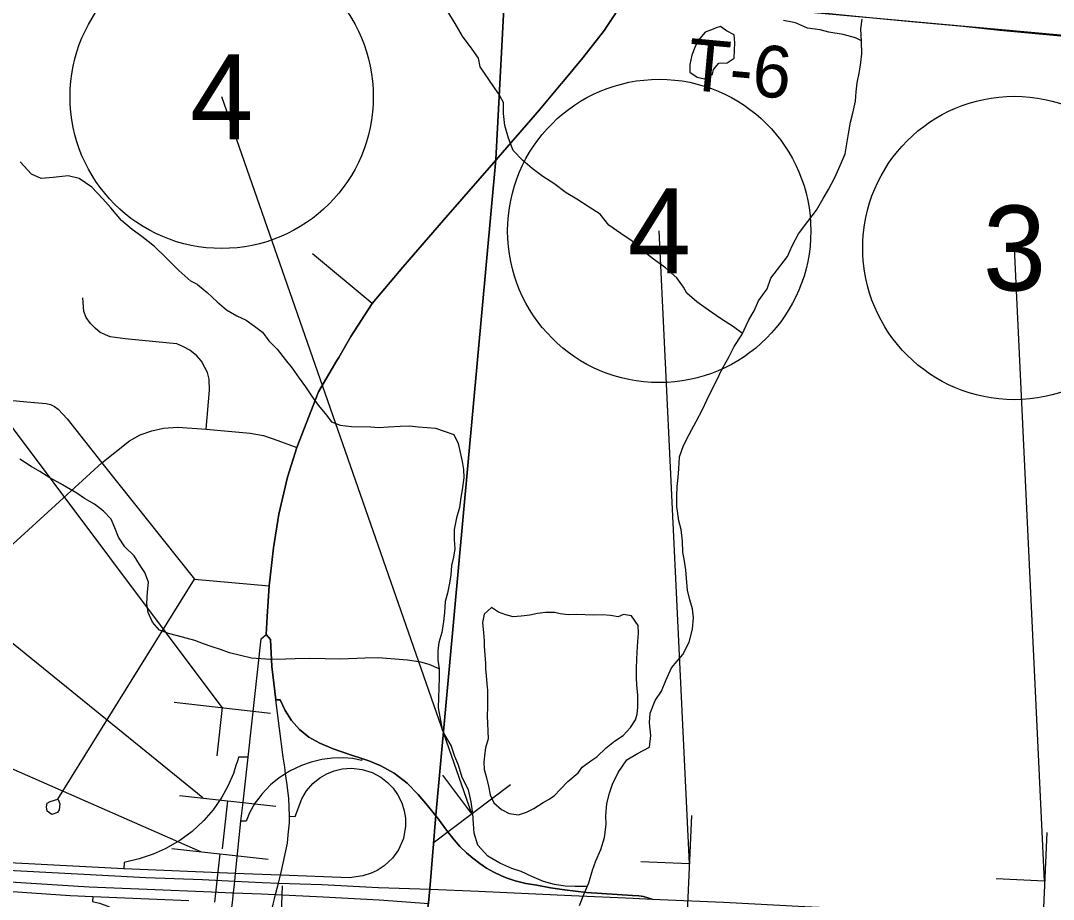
# Model space of a CAD drawing. Extents: x 0 to 1134, y 0 to 440.
# Drawn here: x 164.98 to 199.03, y 116.53 to 145.48 of the extents above; entities that cross this region are included whole.
import ezdxf

# ---------------------------------------------------------------- set-up
doc = ezdxf.new("R2010")
doc.units = 0
for name, color, linetype in [('Default', 7, 'Continuous'), ('GM_X_City_Street', 7, 'Continuous'), ('GM_X_Interchange_Ramps', 7, 'Continuous'), ('GM_X_Interstate_Route', 7, 'Continuous'), ('GM_X_Minor_Lake', 7, 'Continuous'), ('GM_X_Minor_River', 7, 'Continuous'), ('GM_X_Section', 7, 'Continuous'), ('GM_X_State_Route', 7, 'Continuous'), ('GM_X_Township', 7, 'Continuous'), ('GM_X_Township_Road', 7, 'Continuous'), ('GM_X_Township_Road_Text', 7, 'Continuous'), ('GM_X_Unincorporated', 7, 'Continuous'), ('SH_Cut_Line', 7, 'Continuous'), ('SH_Data', 7, 'Continuous'), ('SH_Masking', 7, 'Continuous'), ('SH_Text', 7, 'Continuous'), ('SN_P_Signs', 7, 'Continuous')]:
    doc.layers.add(name, color=color, linetype=linetype)

msp = doc.modelspace()

# ---------------------------------------------------------------- linework, layer by layer
at = {"layer": 'Default'}
msp.add_line((173.112, 125.848), (173.073, 125.254), dxfattribs=at)
for points in [[(184.984, 146.356), (184.811, 146.084), (184.57, 145.683), (184.315, 145.29), (184.235, 145.173), (183.515, 144.256), (182.882, 143.495)], [(182.882, 143.495), (182.806, 143.403), (182.088, 142.545), (180.866, 141.141), (180.657, 140.897)], [(180.657, 140.897), (178.926, 138.906), (177.583, 137.361), (176.569, 136.159), (175.872, 135.077), (175.47, 134.382)], [(175.47, 134.382), (175.411, 134.28), (174.803, 133.249), (174.087, 131.42)], [(174.087, 131.42), (173.782, 130.442), (173.497, 129.225), (173.323, 128.108), (173.268, 127.632)], [(173.268, 127.632), (173.179, 126.858), (173.112, 125.848)], [(172.301, 119.629), (172.479, 121.215), (172.913, 125.112), (173.073, 125.254)], [(173.073, 125.254), (173.222, 125.086), (173.266, 124.197), (173.4, 123.096)], [(173.4, 123.096), (173.542, 123.097), (173.704, 122.753), (173.91, 122.42), (174.171, 122.118), (174.483, 121.87), (174.843, 121.67), (175.289, 121.489), (175.887, 121.275), (176.233, 121.162), (176.464, 121.087), (176.86, 120.922), (177.302, 120.681), (177.726, 120.359), (178.092, 119.977), (178.396, 119.622), (178.673, 119.282)], [(171.861, 115.485), (171.96, 116.342), (171.968, 116.421), (172.001, 116.741), (172.04, 117.125), (172.066, 117.375), (172.242, 119.101), (172.301, 119.629)], [(178.673, 119.282), (178.727, 119.206), (179.06, 118.761), (179.271, 118.481), (179.46, 118.263), (179.677, 118.054), (179.886, 117.879), (180.117, 117.701), (180.337, 117.554), (180.585, 117.418), (180.839, 117.303), (181.02, 117.227), (181.282, 117.138), (181.643, 117.051), (182, 116.99), (182.457, 116.908), (182.915, 116.839), (183.637, 116.755), (185.159, 116.654), (185.369, 116.64), (185.52, 116.62), (185.809, 116.536)], [(185.809, 116.536), (188.153, 116.432), (190.835, 116.285), (196.688, 116.012), (197.628, 115.969), (200.691, 115.832), (203.671, 115.705), (208.978, 115.467), (209.655, 115.436), (209.945, 115.423)]]:
    msp.add_lwpolyline(points, dxfattribs=at)
at = {"layer": 'GM_X_City_Street'}
msp.add_line((176.569, 136.159), (174.603, 137.8), dxfattribs=at)
for points in [[(171.092, 132.023), (171.212, 133.304), (171.197, 133.665), (171.142, 133.893), (171.055, 134.059), (170.941, 134.267), (170.788, 134.436), (170.56, 134.628), (170.332, 134.75), (170.132, 134.829), (169.892, 134.86), (168.43, 135.002), (167.927, 135.065), (167.597, 135.206), (167.439, 135.355), (167.282, 135.505), (167.145, 135.701), (167.062, 135.898), (167.031, 136.354)], [(146.426, 135.073), (146.613, 134.945), (147.256, 134.807), (148.764, 134.536), (150.612, 134.307), (152.345, 134.145), (156.701, 133.728), (157.789, 133.624), (160.258, 133.392), (161.913, 133.24), (163.451, 133.092), (165.186, 132.922), (165.824, 132.868), (165.961, 132.836), (166.096, 132.768), (166.22, 132.682), (166.517, 132.361), (167.661, 130.912), (170.709, 127.072), (173.179, 126.858)], [(156.073, 121.251), (156.457, 121.246), (156.811, 121.296), (157.318, 121.483), (157.692, 121.709), (158.022, 121.96), (159.665, 123.51), (164.079, 127.658), (167.661, 130.912), (168.572, 131.64), (168.919, 131.838), (169.307, 131.961), (169.686, 132.052), (170.167, 132.087), (171.092, 132.023), (172.549, 131.886), (172.991, 131.807), (173.464, 131.649), (174.087, 131.42)], [(166.218, 119.816), (166.267, 119.67), (166.25, 119.476), (166.192, 119.387), (166.007, 119.317), (165.849, 119.432), (165.831, 119.577), (165.853, 119.692), (165.954, 119.749), (166.21, 119.828), (170.709, 127.072)]]:
    msp.add_lwpolyline(points, dxfattribs=at)
at = {"layer": 'GM_X_Interchange_Ramps'}
msp.add_line((168.382, 117.529), (165.243, 117.694), dxfattribs=at)
for points in [[(178.673, 119.282), (178.396, 119.622), (178.092, 119.977), (177.726, 120.359), (177.302, 120.681), (176.86, 120.922), (176.464, 121.087), (176.233, 121.162), (175.887, 121.275), (175.289, 121.489), (174.843, 121.67), (174.483, 121.87), (174.171, 122.118), (173.91, 122.42), (173.704, 122.753), (173.542, 123.097), (173.4, 123.096)], [(172.479, 121.215), (172.165, 121.216), (172.138, 121.117), (172.079, 120.933), (171.996, 120.672), (171.817, 120.26), (171.615, 119.893), (171.326, 119.475), (171.024, 119.125), (170.638, 118.765), (170.226, 118.46), (169.748, 118.186), (169.346, 118.01), (168.884, 117.861), (168.391, 117.741), (168.382, 117.529)], [(176.233, 121.162), (176.215, 121.105), (175.934, 121.167), (175.611, 121.189), (175.258, 121.182), (174.911, 121.134), (174.558, 121.045), (174.245, 120.938), (173.849, 120.749), (173.716, 120.665), (173.505, 120.531), (173.214, 120.294), (172.928, 119.992), (172.832, 119.864), (172.701, 119.69), (172.527, 119.381), (172.418, 119.101), (172.242, 119.101)], [(173.848, 119.265), (174.037, 119.255), (174.25, 119.836), (174.403, 120.096), (174.618, 120.345), (174.848, 120.531), (175.071, 120.661), (175.318, 120.76), (175.58, 120.822), (175.89, 120.844), (176.241, 120.805), (176.566, 120.703), (176.857, 120.547), (177.08, 120.376), (177.261, 120.186), (177.408, 119.98), (177.545, 119.708), (177.629, 119.44), (177.667, 119.199), (177.671, 118.941), (177.6, 118.534), (177.435, 118.152), (177.24, 117.879), (176.969, 117.624), (176.736, 117.475), (176.535, 117.383), (176.269, 117.303), (175.823, 117.234), (173.547, 117.317), (172.634, 117.351), (172.066, 117.375), (168.382, 117.529)], [(185.809, 116.536), (185.52, 116.62), (185.369, 116.64), (185.159, 116.654), (183.637, 116.755), (182.915, 116.839), (182.457, 116.908), (182, 116.99), (181.643, 117.051), (181.282, 117.138), (181.02, 117.227), (180.839, 117.303), (180.585, 117.418), (180.337, 117.554), (180.117, 117.701), (179.886, 117.879), (179.677, 118.054), (179.46, 118.263), (179.271, 118.481), (179.06, 118.761), (178.727, 119.206), (178.673, 119.282)], [(165.243, 117.694), (163.925, 117.763), (163.925, 117.516)], [(161.879, 117.322), (161.848, 116.977), (166.609, 116.654), (167.359, 116.618), (170.525, 116.484)], [(167.359, 116.618), (167.352, 116.449), (167.584, 116.4), (167.855, 116.302), (168.066, 116.206), (168.303, 116.075), (168.51, 115.939), (168.688, 115.803), (168.877, 115.635), (169.101, 115.398), (169.303, 115.142), (169.616, 114.665), (170.509, 113.092), (170.62, 112.861), (170.729, 112.595), (170.81, 112.358), (170.864, 112.167), (170.928, 111.888), (170.971, 111.624), (170.997, 111.368), (171.003, 111.058), (171.362, 111.015)]]:
    msp.add_lwpolyline(points, dxfattribs=at)
at = {"layer": 'GM_X_Interstate_Route'}
for points in [[(131, 120.57), (132.736, 120.408), (135.542, 120.138), (135.761, 120.117), (143.159, 119.441), (149.673, 118.824), (154.578, 118.37), (159.405, 117.931), (160.642, 117.814), (162.253, 117.656), (163.925, 117.516), (167.059, 117.358), (169.107, 117.25), (170.972, 117.176), (172.04, 117.125), (172.941, 117.082), (173.485, 117.063), (174.91, 117.013), (176.785, 116.919), (178.48, 116.86)], [(131, 120.195), (132.737, 120.033), (135.183, 119.798), (135.762, 119.742), (143.159, 119.066), (149.673, 118.449), (154.578, 117.995), (159.405, 117.556), (161.879, 117.322), (163.081, 117.2), (163.925, 117.141), (167.236, 116.939), (169.156, 116.855), (171.278, 116.771), (171.941, 116.743)], [(178.48, 116.86), (180.078, 116.79), (183.141, 116.655), (185.183, 116.564), (185.809, 116.536), (188.153, 116.432), (190.835, 116.285), (196.688, 116.012), (197.628, 115.969), (200.691, 115.832), (203.671, 115.705), (208.978, 115.467), (209.655, 115.436), (209.945, 115.423)], [(171.941, 116.743), (172.001, 116.741), (172.926, 116.702), (173.389, 116.681), (174.959, 116.608), (176.805, 116.504), (178.436, 116.392)]]:
    msp.add_lwpolyline(points, dxfattribs=at)
at = {"layer": 'GM_X_Minor_Lake'}
for points in [[(187.919, 145.244), (187.814, 145.205), (187.551, 145.106), (187.32, 144.836), (187.215, 144.598), (187.109, 144.349), (187.049, 144.042), (187.045, 143.792), (187.294, 143.618), (187.532, 143.569), (187.795, 143.725)], [(187.795, 143.725), (187.831, 143.873), (188.005, 144.087), (188.278, 144.095), (188.507, 144.251), (188.522, 144.513), (188.536, 144.752), (188.506, 145.014), (188.257, 145.154), (188.054, 145.293), (187.919, 145.244)], [(183.619, 120.969), (183.785, 121.085), (183.98, 121.219), (184.291, 121.522), (184.567, 121.734), (184.854, 121.923), (185.086, 122.193), (185.26, 122.441), (185.308, 122.623), (185.334, 122.862), (185.337, 123.032), (185.328, 123.26), (185.299, 123.579), (185.291, 123.841), (185.284, 124.149), (185.3, 124.433), (185.315, 124.672), (185.331, 125.025), (185.357, 125.286), (185.338, 125.548), (185.127, 125.87), (184.855, 125.908), (184.683, 125.831), (184.433, 125.88), (184.161, 125.907), (183.876, 125.888), (183.592, 125.903), (183.319, 125.918), (183.035, 125.9), (182.774, 125.938), (182.592, 125.974), (182.285, 125.979), (182.023, 125.948), (181.772, 125.895), (181.487, 125.854), (181.225, 125.834), (180.976, 125.906), (180.738, 125.989), (180.502, 126.141), (180.26, 125.928)], [(180.26, 125.928), (180.21, 125.644), (180.24, 125.314), (180.27, 125.04), (180.267, 124.869), (180.305, 124.299), (180.313, 124.106), (180.333, 123.9), (180.352, 123.627), (180.372, 123.41), (180.379, 123.137), (180.375, 122.875), (180.359, 122.557), (180.379, 122.329), (180.386, 122.067), (180.394, 121.816), (180.31, 121.521), (180.285, 121.351), (180.258, 121.044), (180.266, 120.805), (180.331, 120.576), (180.406, 120.256), (180.459, 119.971), (180.58, 119.707), (180.838, 119.487), (181.087, 119.359), (181.393, 119.309), (181.656, 119.396), (181.908, 119.518), (182.207, 119.718), (182.39, 119.818), (182.574, 119.941), (182.782, 120.154), (183.024, 120.412), (183.369, 120.692), (183.497, 120.884), (183.619, 120.969)]]:
    msp.add_lwpolyline(points, dxfattribs=at)
at = {"layer": 'GM_X_Minor_River'}
for points in [[(180.728, 143.097), (180.131, 143.966), (180.077, 144.251), (179.874, 144.548), (179.547, 144.971), (179.312, 145.394), (179.042, 145.817), (178.691, 146.115), (178.248, 146.391), (177.884, 146.552), (177.51, 146.76), (176.753, 147.083)], [(189.595, 136.65), (189.714, 136.994), (190.269, 137.716), (190.421, 138.067), (190.631, 138.462), (190.943, 138.868), (191.221, 139.241), (191.442, 139.625), (191.616, 139.919), (191.826, 140.315), (192.001, 140.711), (192.165, 141.096), (192.238, 141.494), (192.288, 141.823), (192.349, 142.141), (192.421, 142.436), (192.505, 142.834), (192.532, 143.141), (192.57, 143.437), (192.643, 143.811), (192.681, 144.107), (192.718, 144.391), (192.712, 144.801), (192.683, 145.211), (192.733, 145.53)], [(192.711, 144.815), (192.509, 144.918), (192.101, 145.025), (191.635, 145.111), (191.34, 145.183), (190.931, 145.234), (190.535, 145.41), (190.138, 145.494)], [(186.843, 136.697), (186.62, 137.011), (186.248, 137.334), (185.854, 137.624), (185.493, 137.902), (185.144, 138.214), (184.772, 138.469), (184.377, 138.747), (184.086, 139.104), (183.725, 139.337), (183.319, 139.604), (182.969, 139.813), (182.563, 140.114), (182.202, 140.347), (181.852, 140.613), (181.537, 140.879), (181.223, 141.202), (181.068, 141.614), (180.949, 142.025), (180.897, 142.425), (180.901, 142.789), (180.722, 143.108)], [(170.809, 136.784), (170.589, 136.903), (170.196, 137.253), (169.772, 137.684), (169.391, 138.046), (168.976, 138.374), (168.661, 138.597), (168.302, 138.901), (167.957, 139.319), (167.689, 139.61), (167.332, 139.994), (166.904, 140.288), (166.541, 140.376), (166.049, 140.318), (165.661, 140.28), (165.333, 140.424), (164.965, 140.831)], [(170.809, 136.784), (171.134, 136.526), (171.458, 136.223), (171.771, 135.954), (172.108, 135.754), (172.412, 135.611), (172.693, 135.411), (172.951, 135.223), (173.161, 134.934), (173.44, 134.655), (173.706, 134.319), (173.928, 134.029), (174.161, 133.705), (174.371, 133.416), (174.57, 133.115), (174.791, 132.814), (175.024, 132.536), (175.235, 132.258), (175.517, 132.15), (175.892, 132.108), (176.529, 132.095), (176.791, 132.078), (177.11, 132.094), (177.498, 132.121), (177.816, 132.126), (178.089, 132.097), (178.385, 132.08), (178.657, 132.052), (178.951, 131.954), (179.268, 131.845), (179.41, 131.546), (179.534, 130.951), (179.585, 130.687), (179.591, 130.414), (179.538, 130.027), (179.498, 129.766), (179.446, 129.436), (179.348, 129.096), (179.272, 128.71), (179.276, 128.39), (179.293, 128.082), (179.253, 127.798), (179.19, 127.526), (179.161, 127.207), (179.109, 126.889), (179.058, 126.616), (178.984, 126.344), (178.954, 125.98), (178.925, 125.684), (178.872, 125.32), (178.774, 124.991), (178.734, 124.719), (178.739, 124.411), (178.779, 124.125), (178.784, 123.828), (178.748, 122.832), (178.883, 122.12)], [(183.409, 116.32), (183.551, 116.682), (183.716, 117.067), (183.835, 117.487), (183.942, 117.792), (184.107, 118.166), (184.237, 118.562), (184.289, 118.994), (184.282, 119.279), (184.31, 119.688), (184.395, 120.029), (184.502, 120.323), (184.689, 120.708), (184.968, 121.125), (185.324, 121.336), (185.713, 121.535), (185.764, 121.922), (185.713, 122.344), (185.741, 122.662), (185.906, 123.081), (186.115, 123.386), (186.257, 123.736), (186.445, 124.155), (186.815, 124.594), (187.025, 125.001), (187.134, 125.432), (187.173, 125.807), (187.132, 126.103), (187.045, 126.401), (186.97, 126.72), (186.942, 127.097), (186.912, 127.382), (186.87, 127.667), (186.818, 127.964), (186.8, 128.328), (186.76, 128.716), (186.685, 129.001), (186.623, 129.469), (186.617, 129.811), (186.632, 130.129), (186.66, 130.425), (186.686, 130.709), (186.703, 131.107), (186.834, 131.481), (187.033, 131.865), (187.255, 132.272), (187.465, 132.668), (187.606, 132.973), (187.793, 133.357), (187.946, 133.663), (188.087, 133.968), (188.343, 134.42), (188.507, 134.748), (188.763, 135.131), (188.997, 135.629), (189.172, 135.922), (189.313, 136.25), (189.595, 136.65)], [(188.781, 135.169), (188.482, 135.397), (188.054, 135.665), (187.66, 135.944), (187.277, 136.222), (186.951, 136.5), (186.843, 136.697)], [(178.779, 124.125), (178.452, 124.268), (178.18, 124.342), (177.738, 124.408), (176.772, 124.485), (176.327, 124.471), (175.53, 124.442), (174.517, 124.462), (174.027, 124.449), (173.72, 124.444), (173.207, 124.432), (172.9, 124.45), (172.594, 124.479), (171.869, 124.653), (171.575, 124.762), (171.292, 124.847), (171.01, 124.944), (170.727, 125.053), (170.433, 125.138), (170.15, 125.213), (169.856, 125.287), (169.562, 125.396), (169.328, 125.663), (169.187, 125.974), (169.136, 126.271), (169.167, 126.658), (169.196, 126.977), (169.077, 127.298), (168.901, 127.564), (168.724, 127.842), (168.412, 128.144), (168.202, 128.457), (168.083, 128.767), (167.964, 129.054), (167.707, 129.322), (167.416, 129.545), (167.09, 129.734), (166.831, 129.91), (166.28, 130.229), (165.943, 130.419), (165.617, 130.63), (165.324, 130.796), (164.953, 131.032)], [(183.663, 116.944), (183.27, 116.948), (182.941, 116.964), (182.589, 117.015), (182.226, 117.111), (181.842, 117.276), (181.48, 117.44), (181.174, 117.536), (180.779, 117.712), (180.384, 117.946), (180.06, 118.315), (179.94, 118.703), (179.91, 119.011), (179.893, 119.353), (179.841, 119.741), (179.744, 120.129), (179.534, 120.542), (179.415, 120.942), (179.294, 121.229), (179.174, 121.595), (178.963, 121.95), (178.881, 122.123)]]:
    msp.add_lwpolyline(points, dxfattribs=at)
at = {"layer": 'GM_X_Section'}
msp.add_lwpolyline([(183.714, 176.72), (183.741, 176.98), (214.176, 174.272), (211.65, 143.881), (181.082, 146.67)], close=True, dxfattribs=at)
at = {"layer": 'GM_X_State_Route'}
msp.add_line((173.073, 125.254), (173.112, 125.848), dxfattribs=at)
for points in [[(182.882, 143.495), (183.515, 144.256), (184.235, 145.173), (184.315, 145.29), (184.57, 145.683), (184.811, 146.084), (184.984, 146.356)], [(180.657, 140.897), (180.866, 141.141), (182.088, 142.545), (182.806, 143.403), (182.882, 143.495)], [(175.47, 134.382), (175.872, 135.077), (176.569, 136.159), (177.583, 137.361), (178.926, 138.906), (180.657, 140.897)], [(174.087, 131.42), (174.803, 133.249), (175.411, 134.28), (175.47, 134.382)], [(173.268, 127.632), (173.323, 128.108), (173.497, 129.225), (173.782, 130.442), (174.087, 131.42)], [(173.112, 125.848), (173.179, 126.858), (173.268, 127.632)], [(172.301, 119.629), (172.479, 121.215), (172.913, 125.112), (173.073, 125.254)], [(173.848, 119.265), (173.819, 119.86), (173.755, 120.373), (173.716, 120.665), (173.686, 120.886), (173.636, 121.212), (173.4, 123.096), (173.266, 124.197), (173.222, 125.086), (173.073, 125.254)], [(170.919, 107.395), (171.146, 109.167), (171.362, 111.015), (171.738, 114.358), (171.861, 115.485), (171.96, 116.342), (171.968, 116.421), (172.001, 116.741), (172.04, 117.125), (172.066, 117.375), (172.242, 119.101), (172.301, 119.629)], [(173.805, 118.654), (173.849, 119.05), (173.848, 119.265)], [(173.506, 117.148), (173.547, 117.317), (173.582, 117.461), (173.775, 118.379), (173.805, 118.654)], [(173.353, 116.539), (173.389, 116.681), (173.444, 116.894), (173.485, 117.063), (173.506, 117.148)], [(171.44, 107.369), (171.667, 109.141), (172.013, 110.937), (172.906, 114.747), (173.059, 115.349), (173.271, 116.223), (173.309, 116.37), (173.353, 116.539)]]:
    msp.add_lwpolyline(points, dxfattribs=at)
at = {"layer": 'GM_X_Township'}
msp.add_lwpolyline([(175.597, 86.381), (176.426, 95.74), (178.274, 114.839), (178.401, 116.166), (178.429, 116.408), (178.473, 116.876), (178.666, 119.298), (180.65, 140.913), (180.952, 146.735), (184.291, 183.936), (184.337, 184.605), (186.171, 205.401), (186.299, 206.946), (191.505, 262.177)], dxfattribs=at)
at = {"layer": 'GM_X_Township_Road'}
msp.add_lwpolyline([(184.984, 146.356), (185.542, 146.316), (187.095, 146.163), (190.575, 145.83), (191.97, 145.692), (193.082, 145.58), (194.479, 145.446), (196.056, 145.298), (197.272, 145.175), (199.04, 145.012), (200.342, 144.889), (202.017, 144.737), (203.041, 144.644), (203.868, 144.571), (204.528, 144.53)], dxfattribs=at)
at = {"layer": 'GM_X_Unincorporated'}
msp.add_lwpolyline([(175.597, 86.381), (176.426, 95.74), (178.274, 114.839), (178.401, 116.166), (178.429, 116.408), (178.473, 116.876), (178.666, 119.298), (180.65, 140.913), (180.952, 146.735), (157.18, 148.882), (131, 151.301), (131, 60.525)], dxfattribs=at)
at = {"layer": 'SH_Cut_Line'}
for points in [[(191.505, 262.177), (186.299, 206.946), (186.171, 205.401), (184.337, 184.605), (184.291, 183.936), (180.952, 146.735), (180.65, 140.913), (178.666, 119.298), (178.473, 116.876), (178.429, 116.408), (178.401, 116.166), (178.274, 114.839), (176.426, 95.74), (175.597, 86.381), (203.056, 83.725), (223.396, 81.589), (267.348, 77.44), (270.427, 77.153), (270.873, 77.107), (271.49, 77.048), (271.82, 77.017), (277.938, 76.439), (282.056, 76.051), (335.783, 70.994)], [(175.597, 86.381), (176.426, 95.74), (178.274, 114.839), (178.401, 116.166), (178.429, 116.408), (178.473, 116.876), (178.666, 119.298), (180.65, 140.913), (180.952, 146.735), (157.18, 148.882), (131, 151.301), (131, 60.525)]]:
    msp.add_lwpolyline(points, dxfattribs=at)
at = {"layer": 'SH_Data'}
for p, q in [((179.858, 119.34), (171.609, 142.976)), ((171.627, 122.843), (158.915, 139.803)), ((187.033, 117.692), (186.038, 138.554)), ((198.746, 117.129), (197.75, 137.992)), ((170.926, 118.092), (146.842, 128.629)), ((170.986, 119.866), (163.568, 125.886))]:
    msp.add_line(p, q, dxfattribs=at)
at = {"layer": 'SH_Masking'}
for centre in [(171.609, 142.976), (186.038, 138.554), (197.75, 137.992)]:
    msp.add_circle(centre, 5, dxfattribs=at)
at = {"layer": 'SH_Text'}
for centre in [(171.609, 142.976), (186.038, 138.554), (197.75, 137.992)]:
    msp.add_circle(centre, 5, dxfattribs=at)
at = {"layer": 'SN_P_Signs'}
for p, q in [((170.037, 123.02), (173.217, 122.666)), ((171.627, 122.843), (171.45, 121.253)), ((179.858, 119.34), (178.897, 120.62)), ((181.137, 120.301), (178.579, 118.379)), ((170.214, 119.952), (173.395, 119.598)), ((171.805, 119.775), (171.627, 118.185)), ((187.105, 119.29), (186.962, 116.094)), ((198.818, 118.728), (198.674, 115.531)), ((169.962, 118.199), (173.143, 117.845)), ((171.553, 118.022), (171.375, 116.432)), ((187.033, 117.692), (185.435, 117.764)), ((198.746, 117.129), (197.148, 117.201)), ((173.499, 113.772), (173.609, 116.97))]:
    msp.add_line(p, q, dxfattribs=at)

# ---------------------------------------------------------------- texts
at = {"layer": 'GM_X_Township_Road_Text'}
msp.add_text('T-6', height=1.7045, rotation=354.7626, dxfattribs=at).set_placement((186.912, 143.213))
at = {"layer": 'SH_Text'}
for s, p in [('4', (170.571, 141.576)), ('4', (185, 137.154)), ('3', (196.713, 136.592))]:
    msp.add_text(s, height=2.8, dxfattribs=at).set_placement(p)

doc.saveas('drawing.dxf')
